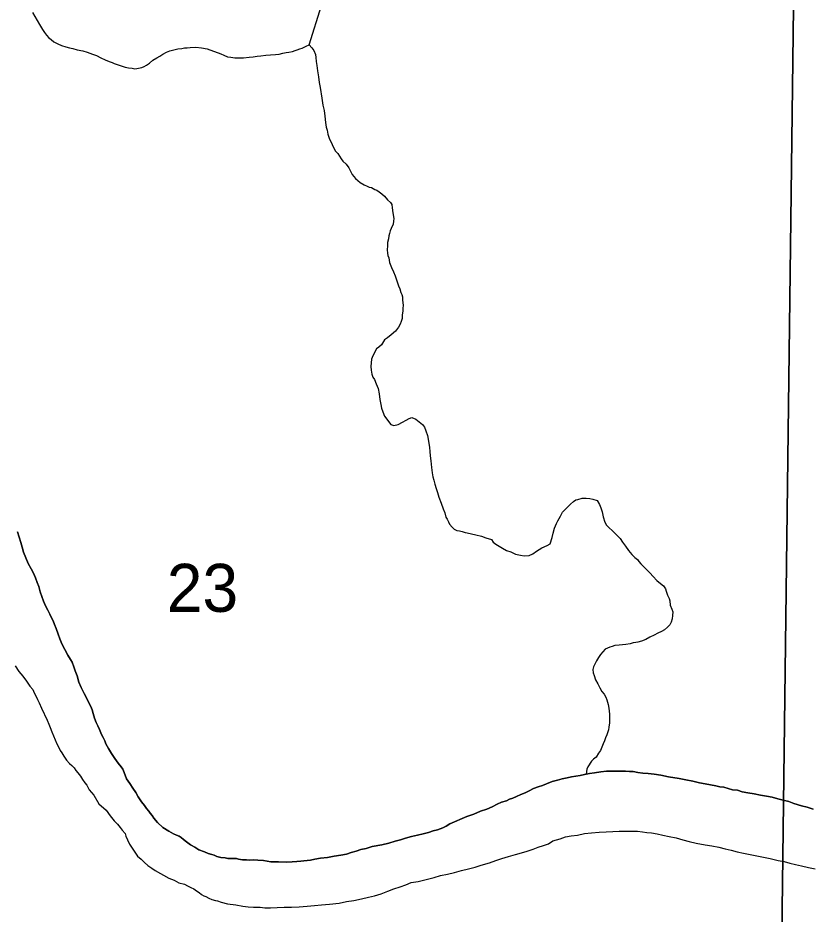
# Model space of a CAD drawing. Extents: x 2.4 to 73.1, y 4.5 to 25.6.
# Drawn here: x 32.6973 to 33.0421, y 22.7265 to 23.1171 of the extents above; entities that cross this region are included whole.
import ezdxf

# ---------------------------------------------------------------- set-up
doc = ezdxf.new("R2010")
doc.units = 0
for name, color, linetype in [('GM_X_Major_River', 7, 'Continuous'), ('GM_X_Minor_River', 7, 'Continuous'), ('GM_X_Section', 7, 'Continuous'), ('GM_X_Section_Text', 7, 'Continuous')]:
    doc.layers.add(name, color=color, linetype=linetype)

msp = doc.modelspace()

# ---------------------------------------------------------------- linework, layer by layer
at = {"layer": 'GM_X_Major_River'}
for points in [[(32.7217, 22.83433), (32.72099, 22.83625), (32.72026, 22.83741), (32.71898, 22.83934), (32.71771, 22.84184), (32.71644, 22.84434), (32.71555, 22.84645), (32.71484, 22.84856), (32.71395, 22.85105), (32.71323, 22.85278), (32.7127, 22.85431), (32.71198, 22.85566), (32.71126, 22.85719), (32.71035, 22.85893), (32.70926, 22.86085), (32.70836, 22.86296), (32.70765, 22.86488), (32.70694, 22.86699), (32.70643, 22.86928), (32.70571, 22.87101), (32.70501, 22.87311), (32.7041, 22.87504), (32.70301, 22.87696), (32.70174, 22.87927), (32.70066, 22.88177), (32.69978, 22.88426), (32.69907, 22.88637), (32.69855, 22.88847), (32.69785, 22.89077), (32.69715, 22.89306)], [(32.69715, 22.89306), (32.69785, 22.89077), (32.69855, 22.88847), (32.69907, 22.88637), (32.69978, 22.88426), (32.70066, 22.88177), (32.70174, 22.87927), (32.70301, 22.87696), (32.7041, 22.87504), (32.70501, 22.87311), (32.70571, 22.87101), (32.70643, 22.86928), (32.70694, 22.86699), (32.70765, 22.86488), (32.70836, 22.86296), (32.70926, 22.86085), (32.71035, 22.85893), (32.71126, 22.85719), (32.71198, 22.85566), (32.7127, 22.85431), (32.71323, 22.85278), (32.71395, 22.85105), (32.71484, 22.84856), (32.71555, 22.84645), (32.71644, 22.84434), (32.71771, 22.84184), (32.71898, 22.83934), (32.72026, 22.83741), (32.72099, 22.83625), (32.7217, 22.83433)], [(32.69607, 22.83479), (32.69772, 22.83228), (32.69937, 22.83015), (32.70103, 22.82802), (32.7025, 22.82589), (32.70379, 22.82434), (32.70432, 22.823), (32.70505, 22.82165), (32.70577, 22.82011)], [(32.69607, 22.83479), (32.69772, 22.83228), (32.69937, 22.83015), (32.70103, 22.82802), (32.7025, 22.82589), (32.70379, 22.82434), (32.70432, 22.823), (32.70505, 22.82165), (32.70577, 22.82011)], [(32.89291, 22.76904), (32.88561, 22.76581), (32.88387, 22.7649), (32.88253, 22.76417), (32.88023, 22.76328), (32.87831, 22.76276), (32.87621, 22.76206), (32.87391, 22.76154), (32.87143, 22.76085), (32.86876, 22.76034), (32.86627, 22.75965), (32.86397, 22.75895), (32.86168, 22.75825), (32.859, 22.75736), (32.85594, 22.75668), (32.85174, 22.75603), (32.84906, 22.75515), (32.84677, 22.75463), (32.84466, 22.75393), (32.84256, 22.75341), (32.84046, 22.75271), (32.83797, 22.7522), (32.83511, 22.7517), (32.83225, 22.7512), (32.8292, 22.7509), (32.82672, 22.75039), (32.82481, 22.75006), (32.82329, 22.74991), (32.82196, 22.74975), (32.82062, 22.7496), (32.81891, 22.74945), (32.81682, 22.74932), (32.81416, 22.74919), (32.81093, 22.74927), (32.80751, 22.74936), (32.8043, 22.74982), (32.80183, 22.75007), (32.79994, 22.75012), (32.79822, 22.74998), (32.7969, 22.7502), (32.79519, 22.75024), (32.79349, 22.75048), (32.79254, 22.75069), (32.7914, 22.75072), (32.79007, 22.75075), (32.78875, 22.75079), (32.78761, 22.751), (32.78572, 22.75124), (32.78402, 22.75167), (32.78289, 22.75226), (32.78176, 22.75248), (32.78025, 22.7529), (32.77856, 22.7537), (32.77611, 22.75452), (32.77443, 22.75571), (32.77256, 22.7567), (32.77069, 22.75808), (32.76939, 22.75906), (32.76846, 22.75985), (32.76752, 22.76044), (32.7664, 22.76085), (32.76508, 22.76145), (32.76302, 22.76264), (32.7604, 22.76423), (32.75818, 22.76637), (32.75651, 22.76831), (32.75578, 22.76947), (32.75486, 22.77044), (32.75431, 22.77141), (32.75339, 22.77257), (32.75248, 22.77392), (32.75119, 22.77547), (32.74972, 22.7776), (32.74863, 22.77953), (32.74735, 22.78146), (32.74607, 22.78339), (32.7446, 22.78552), (32.74353, 22.7882), (32.743, 22.78974), (32.74226, 22.7907), (32.74097, 22.79225), (32.7395, 22.79438), (32.73804, 22.79651), (32.73676, 22.79863), (32.73567, 22.80074), (32.73514, 22.80209), (32.73441, 22.80343), (32.73369, 22.80478), (32.73279, 22.8069), (32.73207, 22.80862), (32.73135, 22.80997), (32.73064, 22.81189), (32.73012, 22.81399), (32.72959, 22.81552), (32.72905, 22.81705), (32.72616, 22.82263), (32.72489, 22.82532), (32.72381, 22.82763), (32.72312, 22.83031), (32.72223, 22.83261), (32.7217, 22.83433)], [(32.7217, 22.83433), (32.72223, 22.83261), (32.72312, 22.83031), (32.72381, 22.82763), (32.72489, 22.82532), (32.72616, 22.82263), (32.72905, 22.81705), (32.72959, 22.81552), (32.73012, 22.81399), (32.73064, 22.81189), (32.73135, 22.80997), (32.73207, 22.80862), (32.73279, 22.8069), (32.73369, 22.80478), (32.73441, 22.80343), (32.73514, 22.80209), (32.73567, 22.80074), (32.73676, 22.79863), (32.73804, 22.79651), (32.7395, 22.79438), (32.74097, 22.79225), (32.74226, 22.7907), (32.743, 22.78974), (32.74353, 22.7882), (32.7446, 22.78552), (32.74607, 22.78339), (32.74735, 22.78146), (32.74863, 22.77953), (32.74972, 22.7776), (32.75119, 22.77547), (32.75248, 22.77392), (32.75339, 22.77257), (32.75431, 22.77141), (32.75486, 22.77044), (32.75578, 22.76947), (32.75651, 22.76831), (32.75818, 22.76637), (32.7604, 22.76423), (32.76302, 22.76264), (32.76508, 22.76145), (32.7664, 22.76085), (32.76752, 22.76044), (32.76846, 22.75985), (32.76939, 22.75906), (32.77069, 22.75808), (32.77256, 22.7567), (32.77443, 22.75571), (32.77611, 22.75452), (32.77856, 22.7537), (32.78025, 22.7529), (32.78176, 22.75248), (32.78289, 22.75226), (32.78402, 22.75167), (32.78572, 22.75124), (32.78761, 22.751), (32.78875, 22.75079), (32.79007, 22.75075), (32.7914, 22.75072), (32.79254, 22.75069), (32.79349, 22.75048), (32.79519, 22.75024), (32.7969, 22.7502), (32.79822, 22.74998), (32.79994, 22.75012), (32.80183, 22.75007), (32.8043, 22.74982), (32.80751, 22.74936), (32.81093, 22.74927), (32.81416, 22.74919), (32.81682, 22.74932), (32.81891, 22.74945), (32.82062, 22.7496), (32.82196, 22.74975), (32.82329, 22.74991), (32.82481, 22.75006), (32.82672, 22.75039), (32.8292, 22.7509), (32.83225, 22.7512), (32.83511, 22.7517), (32.83797, 22.7522), (32.84046, 22.75271), (32.84256, 22.75341), (32.84466, 22.75393), (32.84677, 22.75463), (32.84906, 22.75515), (32.85174, 22.75603), (32.85594, 22.75668), (32.859, 22.75736), (32.86168, 22.75825), (32.86397, 22.75895), (32.86627, 22.75965), (32.86876, 22.76034), (32.87143, 22.76085), (32.87391, 22.76154), (32.87621, 22.76206), (32.87831, 22.76276), (32.88023, 22.76328), (32.88253, 22.76417), (32.88387, 22.7649), (32.88561, 22.76581), (32.89291, 22.76904)], [(32.70577, 22.82011), (32.70649, 22.81857), (32.70757, 22.81627), (32.7101, 22.81108), (32.71082, 22.80935), (32.71135, 22.80782), (32.71206, 22.8059), (32.71278, 22.80417), (32.71349, 22.80245), (32.71421, 22.80072), (32.71512, 22.79918), (32.71566, 22.79783), (32.71639, 22.79687), (32.7173, 22.79532), (32.7184, 22.79359), (32.7197, 22.79222), (32.72081, 22.79125), (32.72174, 22.79027), (32.72247, 22.78911), (32.72339, 22.78814), (32.72449, 22.78659), (32.72541, 22.78524), (32.72651, 22.7837), (32.72725, 22.78273), (32.72833, 22.78061), (32.73036, 22.77828), (32.73255, 22.77462), (32.73571, 22.77188), (32.73755, 22.76936), (32.7392, 22.76723), (32.74069, 22.76568), (32.74179, 22.76432), (32.74271, 22.76316), (32.744, 22.7616), (32.74435, 22.76045), (32.74507, 22.75892), (32.74598, 22.757), (32.74799, 22.75391), (32.74945, 22.75178), (32.75094, 22.75041), (32.75242, 22.74905), (32.75391, 22.74768), (32.75559, 22.7465), (32.75708, 22.74551), (32.76308, 22.74213), (32.76534, 22.74131), (32.7674, 22.74012), (32.76985, 22.73949), (32.77116, 22.73889), (32.77266, 22.73809), (32.77398, 22.73749), (32.7751, 22.7367), (32.77622, 22.73591), (32.77734, 22.73512), (32.77827, 22.73453), (32.77921, 22.73413), (32.78053, 22.73352), (32.78184, 22.73292), (32.78335, 22.7325), (32.78429, 22.73229), (32.7858, 22.73168), (32.78863, 22.73104), (32.79223, 22.73057), (32.79525, 22.72992), (32.79771, 22.72967), (32.79999, 22.72961), (32.80284, 22.72954), (32.80492, 22.7293), (32.80739, 22.72924), (32.81024, 22.72935), (32.81328, 22.72947), (32.81651, 22.72957), (32.81994, 22.72968), (32.82336, 22.72997), (32.8266, 22.73027), (32.82964, 22.73057), (32.83307, 22.73086), (32.83726, 22.73133), (32.84051, 22.732), (32.84375, 22.73249), (32.84699, 22.73317), (32.85005, 22.73385), (32.85273, 22.73454), (32.8556, 22.73542), (32.85847, 22.73649), (32.86116, 22.73756), (32.86384, 22.73844), (32.86633, 22.73933), (32.86863, 22.74022), (32.87168, 22.74071), (32.87875, 22.74243), (32.88144, 22.74331), (32.88449, 22.74399), (32.88755, 22.74468), (32.89061, 22.74555), (32.89366, 22.74623), (32.89653, 22.74692), (32.89921, 22.7478), (32.90285, 22.74885), (32.90553, 22.74992), (32.90821, 22.7508)], [(32.70577, 22.82011), (32.70649, 22.81857), (32.70757, 22.81627), (32.7101, 22.81108), (32.71082, 22.80935), (32.71135, 22.80782), (32.71206, 22.8059), (32.71278, 22.80417), (32.71349, 22.80245), (32.71421, 22.80072), (32.71512, 22.79918), (32.71566, 22.79783), (32.71639, 22.79687), (32.7173, 22.79532), (32.7184, 22.79359), (32.7197, 22.79222), (32.72081, 22.79125), (32.72174, 22.79027), (32.72247, 22.78911), (32.72339, 22.78814), (32.72449, 22.78659), (32.72541, 22.78524), (32.72651, 22.7837), (32.72725, 22.78273), (32.72833, 22.78061), (32.73036, 22.77828), (32.73255, 22.77462), (32.73571, 22.77188), (32.73755, 22.76936), (32.7392, 22.76723), (32.74069, 22.76568), (32.74179, 22.76432), (32.74271, 22.76316), (32.744, 22.7616), (32.74435, 22.76045), (32.74507, 22.75892), (32.74598, 22.757), (32.74799, 22.75391), (32.74945, 22.75178), (32.75094, 22.75041), (32.75242, 22.74905), (32.75391, 22.74768), (32.75559, 22.7465), (32.75708, 22.74551), (32.76308, 22.74213), (32.76534, 22.74131), (32.7674, 22.74012), (32.76985, 22.73949), (32.77116, 22.73889), (32.77266, 22.73809), (32.77398, 22.73749), (32.7751, 22.7367), (32.77622, 22.73591), (32.77734, 22.73512), (32.77827, 22.73453), (32.77921, 22.73413), (32.78053, 22.73352), (32.78184, 22.73292), (32.78335, 22.7325), (32.78429, 22.73229), (32.7858, 22.73168), (32.78863, 22.73104), (32.79223, 22.73057), (32.79525, 22.72992), (32.79771, 22.72967), (32.79999, 22.72961), (32.80284, 22.72954), (32.80492, 22.7293), (32.80739, 22.72924), (32.81024, 22.72935), (32.81328, 22.72947), (32.81651, 22.72957), (32.81994, 22.72968), (32.82336, 22.72997), (32.8266, 22.73027), (32.82964, 22.73057), (32.83307, 22.73086), (32.83726, 22.73133), (32.84051, 22.732), (32.84375, 22.73249), (32.84699, 22.73317), (32.85005, 22.73385), (32.85273, 22.73454), (32.8556, 22.73542), (32.85847, 22.73649), (32.86116, 22.73756), (32.86384, 22.73844), (32.86633, 22.73933), (32.86863, 22.74022), (32.87168, 22.74071), (32.87875, 22.74243), (32.88144, 22.74331), (32.88449, 22.74399), (32.88755, 22.74468), (32.89061, 22.74555), (32.89366, 22.74623), (32.89653, 22.74692), (32.89921, 22.7478), (32.90285, 22.74885), (32.90553, 22.74992), (32.90821, 22.7508)], [(33.04398, 22.77224), (33.04134, 22.77306), (33.03889, 22.7737), (33.0355, 22.77473), (33.03324, 22.77555), (33.03079, 22.77618), (33.02852, 22.77681), (33.02607, 22.77744), (33.02361, 22.77788), (33.02096, 22.77833), (33.01813, 22.77897), (33.01548, 22.77942), (33.01302, 22.77986), (33.01095, 22.78048), (33.00868, 22.78073), (33.00491, 22.78177), (33.0032, 22.78201), (33.0015, 22.78243), (32.99923, 22.78287), (32.99678, 22.78331), (32.99432, 22.78375), (32.99148, 22.78439), (32.98846, 22.78504), (32.98544, 22.78568), (32.9809, 22.78637), (32.9775, 22.78703), (32.97466, 22.78748), (32.97201, 22.78773), (32.96973, 22.78798), (32.96746, 22.78823), (32.96538, 22.78866), (32.96386, 22.7887), (32.96215, 22.78874), (32.95988, 22.7888), (32.95722, 22.78887), (32.9538, 22.78877), (32.95132, 22.78845), (32.94865, 22.78814), (32.94637, 22.78781), (32.94426, 22.7873), (32.94236, 22.78697), (32.94045, 22.78663), (32.93854, 22.7863), (32.93663, 22.78597), (32.93453, 22.78546), (32.93243, 22.78494), (32.93013, 22.78424), (32.92764, 22.78335), (32.92591, 22.78263), (32.924, 22.78192), (32.92208, 22.78121), (32.92016, 22.78031), (32.91843, 22.77941), (32.91651, 22.7787), (32.91459, 22.77779), (32.91305, 22.77707), (32.91152, 22.77654), (32.91017, 22.77582), (32.90807, 22.7753), (32.90614, 22.7744), (32.90403, 22.77331), (32.90172, 22.77223), (32.89885, 22.77136), (32.89597, 22.7701), (32.89291, 22.76904)], [(32.89291, 22.76904), (32.89597, 22.7701), (32.89885, 22.77136), (32.90172, 22.77223), (32.90403, 22.77331), (32.90614, 22.7744), (32.90807, 22.7753), (32.91017, 22.77582), (32.91152, 22.77654), (32.91305, 22.77707), (32.91459, 22.77779), (32.91651, 22.7787), (32.91843, 22.77941), (32.92016, 22.78031), (32.92208, 22.78121), (32.924, 22.78192), (32.92591, 22.78263), (32.92764, 22.78335), (32.93013, 22.78424), (32.93243, 22.78494), (32.93453, 22.78546), (32.93663, 22.78597), (32.93854, 22.7863), (32.94045, 22.78663), (32.94236, 22.78697), (32.94426, 22.7873), (32.94637, 22.78781), (32.94865, 22.78814), (32.95132, 22.78845), (32.9538, 22.78877), (32.95722, 22.78887), (32.95988, 22.7888), (32.96215, 22.78874), (32.96386, 22.7887), (32.96538, 22.78866), (32.96746, 22.78823), (32.96973, 22.78798), (32.97201, 22.78773), (32.97466, 22.78748), (32.9775, 22.78703), (32.9809, 22.78637), (32.98544, 22.78568), (32.98846, 22.78504), (32.99148, 22.78439), (32.99432, 22.78375), (32.99678, 22.78331), (32.99923, 22.78287), (33.0015, 22.78243), (33.0032, 22.78201), (33.00491, 22.78177), (33.00868, 22.78073), (33.01095, 22.78048), (33.01302, 22.77986), (33.01548, 22.77942), (33.01813, 22.77897), (33.02096, 22.77833), (33.02361, 22.77788), (33.02607, 22.77744), (33.02852, 22.77681), (33.03079, 22.77618), (33.03324, 22.77555), (33.0355, 22.77473), (33.03889, 22.7737), (33.04134, 22.77306), (33.04398, 22.77224)], [(32.90821, 22.7508), (32.91108, 22.75168), (32.91415, 22.75255), (32.91682, 22.75324), (32.91931, 22.75394), (32.9218, 22.75482), (32.9241, 22.75572), (32.9264, 22.75642), (32.9285, 22.75712), (32.93044, 22.7584), (32.93369, 22.75927), (32.93599, 22.76016), (32.93847, 22.76067), (32.94114, 22.76098), (32.94419, 22.76166), (32.94724, 22.76197), (32.95067, 22.76226), (32.95371, 22.76237), (32.95656, 22.76249), (32.95941, 22.76261), (32.96188, 22.76273), (32.96511, 22.76265), (32.96739, 22.76259), (32.96947, 22.76235), (32.97136, 22.76211), (32.97345, 22.76187), (32.97591, 22.76143), (32.97836, 22.76099), (32.9812, 22.76035), (32.98422, 22.7597), (32.98705, 22.75887), (32.98988, 22.75823), (32.9929, 22.75739), (32.99687, 22.75672), (32.99971, 22.75627), (33.00273, 22.75562), (33.00556, 22.75498), (33.00821, 22.75434), (33.01085, 22.75371), (33.01349, 22.75307), (33.02219, 22.75133), (33.02521, 22.75069), (33.02861, 22.74984), (33.03126, 22.74939), (33.03371, 22.74876), (33.03616, 22.74813), (33.03881, 22.74749), (33.04183, 22.74685), (33.04485, 22.7462)], [(32.90821, 22.7508), (32.91108, 22.75168), (32.91415, 22.75255), (32.91682, 22.75324), (32.91931, 22.75394), (32.9218, 22.75482), (32.9241, 22.75572), (32.9264, 22.75642), (32.9285, 22.75712), (32.93044, 22.7584), (32.93369, 22.75927), (32.93599, 22.76016), (32.93847, 22.76067), (32.94114, 22.76098), (32.94419, 22.76166), (32.94724, 22.76197), (32.95067, 22.76226), (32.95371, 22.76237), (32.95656, 22.76249), (32.95941, 22.76261), (32.96188, 22.76273), (32.96511, 22.76265), (32.96739, 22.76259), (32.96947, 22.76235), (32.97136, 22.76211), (32.97345, 22.76187), (32.97591, 22.76143), (32.97836, 22.76099), (32.9812, 22.76035), (32.98422, 22.7597), (32.98705, 22.75887), (32.98988, 22.75823), (32.9929, 22.75739), (32.99687, 22.75672), (32.99971, 22.75627), (33.00273, 22.75562), (33.00556, 22.75498), (33.00821, 22.75434), (33.01085, 22.75371), (33.01349, 22.75307), (33.02219, 22.75133), (33.02521, 22.75069), (33.02861, 22.74984), (33.03126, 22.74939), (33.03371, 22.74876), (33.03616, 22.74813), (33.03881, 22.74749), (33.04183, 22.74685), (33.04485, 22.7462)]]:
    msp.add_lwpolyline(points, dxfattribs=at)
at = {"layer": 'GM_X_Minor_River'}
for points in [[(32.82422, 23.10537), (32.82959, 23.12251)], [(32.70358, 23.11943), (32.70668, 23.11423), (32.70796, 23.11211), (32.70887, 23.11076), (32.70979, 23.10959), (32.71071, 23.10843), (32.71183, 23.10764), (32.71295, 23.10667), (32.71464, 23.10586), (32.71633, 23.10506), (32.71821, 23.10444), (32.71972, 23.10403), (32.72123, 23.1038), (32.72312, 23.10318), (32.72558, 23.10274), (32.72746, 23.10212), (32.72972, 23.1013), (32.7316, 23.10069), (32.73348, 23.09969), (32.73535, 23.09888), (32.73704, 23.09808), (32.73836, 23.09767), (32.7393, 23.09726), (32.741, 23.09665), (32.74269, 23.09604), (32.74401, 23.09563), (32.74552, 23.0954), (32.74704, 23.09517), (32.74817, 23.09495), (32.74913, 23.09512), (32.75122, 23.09544), (32.75238, 23.09598), (32.75334, 23.09653), (32.75469, 23.09744), (32.75605, 23.09874), (32.75779, 23.09964), (32.75913, 23.10037), (32.76049, 23.10128), (32.76203, 23.10219), (32.76356, 23.10273), (32.76528, 23.10325), (32.767, 23.10359), (32.76871, 23.10374), (32.76986, 23.10409), (32.771, 23.10406), (32.77234, 23.10421), (32.77481, 23.10434), (32.77727, 23.10409), (32.77973, 23.10365), (32.78575, 23.1014), (32.78707, 23.1008), (32.78857, 23.10019), (32.79008, 23.09996), (32.79179, 23.09973), (32.79369, 23.09968), (32.79558, 23.09964), (32.79806, 23.09995), (32.79977, 23.1001), (32.80149, 23.10044), (32.8032, 23.10058), (32.8053, 23.10091), (32.80739, 23.10105), (32.80949, 23.10118), (32.8112, 23.10133), (32.81273, 23.10167), (32.81426, 23.10201), (32.8154, 23.10217), (32.81693, 23.10251), (32.81808, 23.10286), (32.81903, 23.10322), (32.82018, 23.10357), (32.82114, 23.10392), (32.82287, 23.10483), (32.82422, 23.10537), (32.82532, 23.10401), (32.82624, 23.10285), (32.82696, 23.10112), (32.82712, 23.09979), (32.82726, 23.09807), (32.8276, 23.09636), (32.82792, 23.09407), (32.82824, 23.0914), (32.82855, 23.08893), (32.82907, 23.08682), (32.82971, 23.08206), (32.8302, 23.07901), (32.83072, 23.07672), (32.83103, 23.07424), (32.83135, 23.07158), (32.83167, 23.06948), (32.83202, 23.06814), (32.83236, 23.06643), (32.83288, 23.0647), (32.83559, 23.05913), (32.8367, 23.05796), (32.83743, 23.0568), (32.83816, 23.05564), (32.8389, 23.05468), (32.84039, 23.05331)], [(32.84039, 23.05331), (32.84149, 23.05176), (32.84203, 23.05061), (32.84293, 23.04888), (32.84441, 23.04713), (32.84645, 23.04537), (32.84814, 23.04438), (32.84945, 23.04378), (32.85039, 23.04337), (32.85134, 23.04316), (32.85284, 23.04236), (32.85378, 23.04196), (32.85471, 23.04136), (32.85583, 23.04039), (32.85713, 23.0394), (32.85842, 23.03785), (32.85972, 23.03668), (32.86027, 23.03572), (32.86042, 23.03438), (32.86075, 23.0321), (32.86106, 23.02962), (32.86103, 23.02848), (32.86081, 23.02716), (32.86001, 23.02528), (32.8596, 23.02434), (32.85919, 23.02321), (32.85898, 23.02208), (32.85875, 23.02075), (32.85833, 23.01925), (32.8583, 23.01773), (32.85825, 23.01602), (32.85841, 23.0145), (32.85857, 23.01354), (32.85893, 23.01258), (32.85925, 23.01049), (32.86015, 23.00838), (32.86105, 23.00645), (32.86177, 23.00473), (32.86318, 23.00032), (32.86371, 22.99898), (32.86425, 22.99745), (32.8646, 22.99649), (32.86496, 22.99553), (32.86492, 22.9942), (32.86524, 22.99173), (32.86502, 22.99059), (32.865, 22.98945), (32.86476, 22.98756), (32.86472, 22.98604), (32.86431, 22.98472), (32.8639, 22.9836), (32.86311, 22.98229), (32.86192, 22.98061), (32.85998, 22.97895), (32.85843, 22.97766), (32.85708, 22.97674), (32.8557, 22.97469), (32.85453, 22.97358), (32.85356, 22.97284), (32.85197, 22.96985), (32.85136, 22.96834), (32.85109, 22.96512), (32.85124, 22.9636), (32.85158, 22.96188), (32.85192, 22.96054), (32.85266, 22.95957), (32.85337, 22.95766), (32.85427, 22.95555), (32.85478, 22.95325), (32.8551, 22.95078), (32.85543, 22.94868), (32.85576, 22.94696), (32.85629, 22.94543), (32.85701, 22.94351), (32.85976, 22.93984), (32.86108, 22.93942), (32.86299, 22.93994), (32.86492, 22.94085), (32.86646, 22.94175), (32.86781, 22.94248), (32.86896, 22.94302), (32.87065, 22.94222), (32.87214, 22.94104), (32.87363, 22.93986), (32.87455, 22.9387), (32.87508, 22.93717), (32.87579, 22.93506), (32.8763, 22.93258), (32.87661, 22.92991), (32.87676, 22.9282), (32.8769, 22.9263), (32.87722, 22.92401), (32.87753, 22.92116), (32.87785, 22.91887), (32.87819, 22.91715), (32.87853, 22.91562), (32.87906, 22.9139), (32.87958, 22.91199), (32.8801, 22.91027), (32.88081, 22.90816), (32.8817, 22.90567)], [(32.8817, 22.90567), (32.88259, 22.90318), (32.8833, 22.90145), (32.88382, 22.89954), (32.88437, 22.89858), (32.88491, 22.89742), (32.88546, 22.89646), (32.88656, 22.8951), (32.88749, 22.89432), (32.88862, 22.89372), (32.88975, 22.8935), (32.89089, 22.89328), (32.89221, 22.89287), (32.89315, 22.89266), (32.89504, 22.89223), (32.89693, 22.8918), (32.89938, 22.89117), (32.90126, 22.89055), (32.90371, 22.88973), (32.90444, 22.88857), (32.90556, 22.88778), (32.90706, 22.8868), (32.90856, 22.886), (32.91024, 22.88501), (32.91213, 22.88439), (32.91419, 22.88339), (32.91627, 22.88296), (32.91797, 22.88272), (32.92007, 22.88286), (32.92179, 22.88358), (32.92334, 22.88468), (32.92566, 22.88614), (32.92796, 22.88722), (32.92931, 22.88794), (32.93014, 22.89058), (32.93056, 22.89247), (32.93119, 22.89473), (32.932, 22.8968), (32.9326, 22.89792), (32.93319, 22.89886), (32.93379, 22.89998), (32.93459, 22.90167), (32.93595, 22.90297), (32.93693, 22.90408), (32.9381, 22.90519), (32.93946, 22.9063), (32.94042, 22.90703), (32.94138, 22.9072), (32.94329, 22.90772), (32.945, 22.90786), (32.94652, 22.90764), (32.94784, 22.90741), (32.94972, 22.90679), (32.95082, 22.90506), (32.95135, 22.90352), (32.95188, 22.9018), (32.9524, 22.8997), (32.9531, 22.8974), (32.95382, 22.89606), (32.95493, 22.89489), (32.95623, 22.89372), (32.95976, 22.89021), (32.96086, 22.88866), (32.96214, 22.88692), (32.96342, 22.88499), (32.9649, 22.88324), (32.96619, 22.88188), (32.96731, 22.88109), (32.96786, 22.88013), (32.96879, 22.87916), (32.9699, 22.87799), (32.97101, 22.87701), (32.97268, 22.87526), (32.97416, 22.8737), (32.97582, 22.87195), (32.97731, 22.87059), (32.97861, 22.8696), (32.97953, 22.86825), (32.97988, 22.86729), (32.98041, 22.86557), (32.98113, 22.86403), (32.98149, 22.86307), (32.98163, 22.86117), (32.98235, 22.85944), (32.9827, 22.8583), (32.98266, 22.85659), (32.98243, 22.85526), (32.98201, 22.85376), (32.98142, 22.85263), (32.98044, 22.85152), (32.97908, 22.85041), (32.97773, 22.84969), (32.9762, 22.84897), (32.97466, 22.84806), (32.97273, 22.84715), (32.971, 22.84625), (32.96908, 22.84554), (32.96755, 22.84501), (32.9666, 22.84484), (32.96545, 22.84468), (32.96412, 22.84433)], [(32.96412, 22.84433), (32.96221, 22.844), (32.95935, 22.8437), (32.95745, 22.84355), (32.9563, 22.8432), (32.95534, 22.84285), (32.95323, 22.84195), (32.95225, 22.84084), (32.95127, 22.83972), (32.95029, 22.83842), (32.94949, 22.83692), (32.94909, 22.83598), (32.9481, 22.8343), (32.94788, 22.83316), (32.94803, 22.83164), (32.94838, 22.83049), (32.9491, 22.82857), (32.95, 22.82684), (32.95091, 22.82511), (32.95182, 22.82357), (32.95274, 22.8224), (32.95347, 22.82106), (32.95401, 22.8199), (32.95452, 22.8178), (32.95487, 22.81627), (32.95502, 22.81494), (32.95518, 22.81361), (32.95514, 22.81209), (32.95511, 22.81095), (32.95508, 22.80981), (32.95485, 22.80792), (32.95463, 22.80679), (32.95401, 22.80471), (32.9534, 22.8034), (32.95299, 22.80208), (32.95239, 22.80076), (32.95178, 22.79926), (32.95117, 22.79776), (32.95039, 22.79664), (32.94939, 22.79495), (32.94823, 22.79403), (32.94726, 22.79311), (32.94568, 22.79068), (32.94528, 22.78974), (32.94494, 22.78746)]]:
    msp.add_lwpolyline(points, dxfattribs=at)
at = {"layer": 'GM_X_Section'}
for points in [[(33.03536, 23.12164), (33.02904, 22.62432), (32.52237, 22.62648), (32.52707, 23.1282)], [(33.54562, 23.11902), (33.5389, 22.62058), (33.02904, 22.62432), (33.03536, 23.12164)]]:
    msp.add_lwpolyline(points, close=True, dxfattribs=at)

# ---------------------------------------------------------------- texts
at = {"layer": 'GM_X_Section_Text'}
msp.add_text('23', height=0.020928, rotation=0, dxfattribs=at).set_placement((32.76215, 22.85824))

doc.saveas('drawing.dxf')
